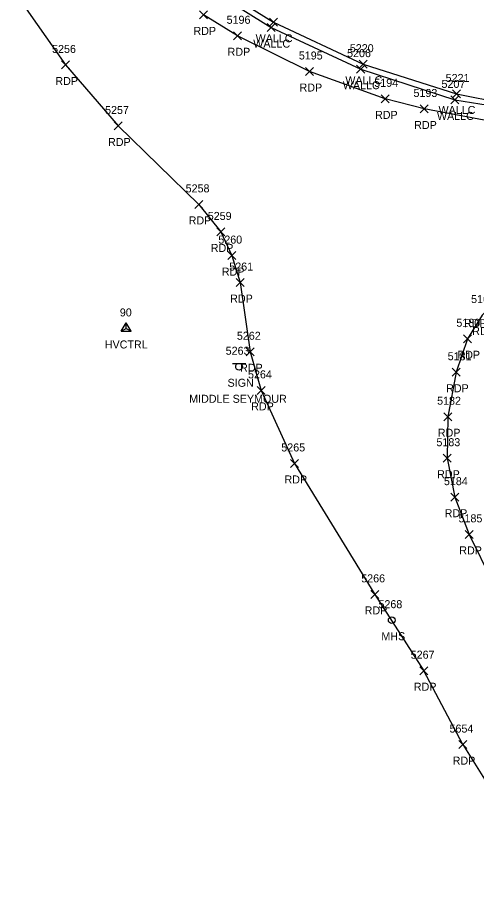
# Model space of a CAD drawing. Extents: x 1462668 to 1465147, y 550359 to 557351.
# Drawn here: x 1463962.6 to 1464077.3, y 553942.7 to 554159.3 of the extents above; entities that cross this region are included whole.
import ezdxf

# ---------------------------------------------------------------- set-up
doc = ezdxf.new("R2010")
doc.units = 0
for name, color, linetype in [('C_A', 7, 'Continuous'), ('C_I', 7, 'Continuous'), ('CPSM', 7, 'Continuous'), ('L_A', 7, 'Continuous'), ('L_I', 7, 'Continuous'), ('L_TIC', 7, 'Continuous'), ('LW', 7, 'Continuous'), ('P_A', 7, 'Continuous'), ('P_I', 7, 'Continuous'), ('P_TIC', 7, 'Continuous'), ('PET', 7, 'Continuous'), ('R_A', 7, 'Continuous'), ('S_A', 7, 'Continuous'), ('S_C', 7, 'Continuous'), ('S_I', 7, 'Continuous'), ('SSGN', 7, 'Continuous'), ('U_A', 7, 'Continuous'), ('U_I', 7, 'Continuous'), ('USMH', 7, 'Continuous')]:
    doc.layers.add(name, color=color, linetype=linetype)

msp = doc.modelspace()

# ---------------------------------------------------------------- linework, layer by layer
at = {"layer": 'CPSM'}
for p, q in [((1463988.48, 554080.92), (1463989.73, 554083.08)), ((1463990.98, 554080.92), (1463989.73, 554083.08)), ((1463989.73, 554081.64), (1463989.73, 554083.08)), ((1463988.48, 554080.92), (1463989.73, 554081.64)), ((1463988.48, 554080.92), (1463990.98, 554080.92)), ((1463989.73, 554081.64), (1463989.73, 554081.64)), ((1463989.73, 554081.64), (1463990.98, 554080.92))]:
    msp.add_line(p, q, dxfattribs=at)
at = {"layer": 'L_TIC'}
for points in [[(1464025.55, 554157.11), (1464027.55, 554159.11)], [(1464027.55, 554157.11), (1464025.55, 554159.11)], [(1464024.96, 554155.77), (1464026.96, 554157.77)], [(1464026.96, 554155.77), (1464024.96, 554157.77)], [(1464047.32, 554145.39), (1464049.32, 554147.39)], [(1464049.32, 554145.39), (1464047.32, 554147.39)], [(1464047.95, 554146.63), (1464049.95, 554148.63)], [(1464049.95, 554146.63), (1464047.95, 554148.63)], [(1464071.23, 554139.2), (1464073.23, 554141.2)], [(1464073.23, 554139.2), (1464071.23, 554141.2)], [(1464070.83, 554137.71), (1464072.83, 554139.71)], [(1464072.83, 554137.71), (1464070.83, 554139.71)]]:
    msp.add_lwpolyline(points, dxfattribs=at)
at = {"layer": 'LW'}
for points in [[(1463986.35, 554186.77), (1463985.38, 554185.7), (1464004.72, 554170.12), (1464025.96, 554156.77), (1464048.32, 554146.39), (1464071.83, 554138.71), (1464086.38, 554136.42), (1464096.78, 554136.72), (1464115.44, 554139.06), (1464130.13, 554141.01), (1464129.53, 554144.68), (1464128.4, 554144.68), (1464128.55, 554142.26), (1464115.21, 554140.59), (1464096.92, 554138.09), (1464083.95, 554137.91)], [(1463986.35, 554186.77), (1464005.5, 554171.26), (1464026.55, 554158.11), (1464048.95, 554147.63), (1464072.23, 554140.2), (1464083.95, 554137.91)]]:
    msp.add_lwpolyline(points, dxfattribs=at)
at = {"layer": 'P_TIC'}
for points in [[(1464008.09, 554158.95), (1464010.09, 554160.95)], [(1464010.09, 554158.95), (1464008.09, 554160.95)], [(1464016.6, 554153.73), (1464018.6, 554155.73)], [(1464018.6, 554153.73), (1464016.6, 554155.73)], [(1463973.59, 554146.44), (1463975.59, 554148.44)], [(1463975.59, 554146.44), (1463973.59, 554148.44)], [(1464034.57, 554144.81), (1464036.57, 554146.81)], [(1464036.57, 554144.81), (1464034.57, 554146.81)], [(1464053.42, 554137.98), (1464055.42, 554139.98)], [(1464055.42, 554137.98), (1464053.42, 554139.98)], [(1464063.21, 554135.45), (1464065.21, 554137.45)], [(1464065.21, 554135.45), (1464063.21, 554137.45)], [(1463986.76, 554131.2), (1463988.76, 554133.2)], [(1463988.76, 554131.2), (1463986.76, 554133.2)], [(1464006.88, 554111.62), (1464008.88, 554113.62)], [(1464008.88, 554111.62), (1464006.88, 554113.62)], [(1464012.4, 554104.74), (1464014.4, 554106.74)], [(1464014.4, 554104.74), (1464012.4, 554106.74)], [(1464015.17, 554098.83), (1464017.17, 554100.83)], [(1464017.17, 554098.83), (1464015.17, 554100.83)], [(1464017.25, 554092.09), (1464019.25, 554094.09)], [(1464019.25, 554092.09), (1464017.25, 554094.09)], [(1464074, 554078.06), (1464076, 554080.06)], [(1464076, 554078.06), (1464074, 554080.06)], [(1464019.72, 554074.81), (1464021.72, 554076.81)], [(1464021.72, 554074.81), (1464019.72, 554076.81)], [(1464071.17, 554069.7), (1464073.17, 554071.7)], [(1464073.17, 554069.7), (1464071.17, 554071.7)], [(1464022.49, 554065.17), (1464024.49, 554067.17)], [(1464024.49, 554065.17), (1464022.49, 554067.17)], [(1464069.1, 554058.59), (1464071.1, 554060.59)], [(1464071.1, 554058.59), (1464069.1, 554060.59)], [(1464068.93, 554048.23), (1464070.93, 554050.23)], [(1464070.93, 554048.23), (1464068.93, 554050.23)], [(1464030.81, 554046.92), (1464032.81, 554048.92)], [(1464032.81, 554046.92), (1464030.81, 554048.92)], [(1464070.81, 554038.5), (1464072.81, 554040.5)], [(1464072.81, 554038.5), (1464070.81, 554040.5)], [(1464074.45, 554029.21), (1464076.45, 554031.21)], [(1464076.45, 554029.21), (1464074.45, 554031.21)], [(1464050.82, 554014.22), (1464052.82, 554016.22)], [(1464052.82, 554014.22), (1464050.82, 554016.22)], [(1464063.11, 553995.16), (1464065.11, 553997.16)], [(1464065.11, 553995.16), (1464063.11, 553997.16)], [(1464072.81, 553976.7), (1464074.81, 553978.7)], [(1464074.81, 553976.7), (1464072.81, 553978.7)]]:
    msp.add_lwpolyline(points, dxfattribs=at)
at = {"layer": 'PET'}
for points in [[(1463962.59, 554164.65), (1463974.59, 554147.44), (1463987.76, 554132.2), (1464007.88, 554112.62), (1464013.4, 554105.74), (1464016.17, 554099.83), (1464018.25, 554093.09), (1464020.72, 554075.81), (1464023.49, 554066.17), (1464031.81, 554047.92), (1464051.82, 554015.22), (1464064.11, 553996.16)], [(1464292.18, 554160.93), (1464282.62, 554157.83), (1464262.24, 554153.78), (1464226.89, 554148.44), (1464194.29, 554143.74), (1464164.45, 554140.01), (1464134.08, 554136.26), (1464104.31, 554132.45), (1464094.12, 554132.3), (1464083.95, 554132.74), (1464064.21, 554136.45), (1464054.42, 554138.98), (1464035.57, 554145.81), (1464017.6, 554154.73), (1464009.09, 554159.95)], [(1464271.43, 554126.3), (1464242.99, 554122.04), (1464216.98, 554118.57), (1464173.15, 554112.87), (1464141.36, 554108.98), (1464113.56, 554105.05), (1464100.08, 554101.31), (1464092.34, 554097.29), (1464088.98, 554095.06), (1464085.8, 554092.06), (1464080.58, 554086.95), (1464078.69, 554084.98), (1464075, 554079.06), (1464072.17, 554070.7), (1464070.1, 554059.59), (1464069.93, 554049.23), (1464071.81, 554039.5), (1464075.45, 554030.21), (1464081.16, 554018.55), (1464087.15, 554008.17)], [(1464073.81, 553977.7), (1464064.11, 553996.16)], [(1464073.81, 553977.7), (1464095.08, 553943.78), (1464104.74, 553927.43), (1464123.47, 553898.39), (1464154.67, 553843.08), (1464157.11, 553838.3), (1464172.81, 553807.24), (1464190.16, 553769.74), (1464204.88, 553730.77), (1464208.27, 553717.31), (1464207.79, 553703.89), (1464202.17, 553692), (1464192.02, 553684.3), (1464178.63, 553680.26), (1464149, 553674.16)]]:
    msp.add_lwpolyline(points, dxfattribs=at)
at = {"layer": 'SSGN'}
for p, q in [((1464016.29, 554072.92), (1464019.63, 554072.92)), ((1464017.94, 554072.09), (1464017.94, 554072.09))]:
    msp.add_line(p, q, dxfattribs=at)
msp.add_circle((1464017.94, 554072.09), 0.833, dxfattribs=at)
at = {"layer": 'USMH'}
for p, q in [((1464056.07, 554008.77), (1464056.07, 554008.77)), ((1464056.9, 554008.77), (1464056.9, 554008.77))]:
    msp.add_line(p, q, dxfattribs=at)
msp.add_circle((1464056.07, 554008.77), 0.833, dxfattribs=at)

# ---------------------------------------------------------------- texts
at = {"layer": 'C_A'}
msp.add_text('HVCTRL', height=2, dxfattribs=at).set_placement((1463984.43, 554076.64))
at = {"layer": 'C_I'}
msp.add_text('90', height=2, dxfattribs=at).set_placement((1463988.18, 554084.64))
at = {"layer": 'L_A'}
for p in [(1464021.5, 554151.77), (1464022.09, 554153.11), (1464043.86, 554141.39), (1464044.49, 554142.63), (1464067.76, 554135.2), (1464067.37, 554133.71)]:
    msp.add_text('WALLC', height=2, dxfattribs=at).set_placement(p)
at = {"layer": 'L_I'}
for s, p in [('5220', (1464045.61, 554150.63)), ('5206', (1464044.93, 554149.39)), ('5221', (1464069.54, 554143.2)), ('5207', (1464068.5, 554141.71))]:
    msp.add_text(s, height=2, dxfattribs=at).set_placement(p)
at = {"layer": 'P_A'}
for p in [(1464006.57, 554154.95), (1464015.09, 554149.73), (1463972.08, 554142.44), (1464033.06, 554140.81), (1464051.91, 554133.98), (1464061.69, 554131.45), (1463985.24, 554127.2), (1464005.37, 554107.62), (1464010.89, 554100.74), (1464013.66, 554094.83), (1464015.74, 554088.09), (1464076.18, 554079.98), (1464072.49, 554074.06), (1464018.21, 554070.81), (1464069.66, 554065.7), (1464020.98, 554061.17), (1464067.59, 554054.59), (1464067.42, 554044.23), (1464029.3, 554042.92), (1464069.29, 554034.5), (1464072.94, 554025.21), (1464049.31, 554010.22), (1464061.6, 553991.16), (1464071.3, 553972.7)]:
    msp.add_text('RDP', height=2, dxfattribs=at).set_placement(p)
at = {"layer": 'P_I'}
for s, p in [('5196', (1464014.85, 554157.73)), ('5256', (1463971.27, 554150.44)), ('5195', (1464032.88, 554148.81)), ('5194', (1464051.73, 554141.98)), ('5193', (1464061.51, 554139.45)), ('5257', (1463984.5, 554135.2)), ('5258', (1464004.62, 554115.62)), ('5259', (1464010.14, 554108.74)), ('5260', (1464012.78, 554102.83)), ('5261', (1464015.51, 554096.09)), ('5166', (1464075.89, 554087.98)), ('5180', (1464072.22, 554082.06)), ('5262', (1464017.41, 554078.81)), ('5181', (1464070.05, 554073.7)), ('5264', (1464020.19, 554069.17)), ('5182', (1464067.41, 554062.59)), ('5183', (1464067.24, 554052.23)), ('5265', (1464028.5, 554050.92)), ('5184', (1464069.11, 554042.5)), ('5185', (1464072.76, 554033.21)), ('5266', (1464048.46, 554018.22)), ('5267', (1464060.81, 553999.16)), ('5654', (1464070.51, 553980.7))]:
    msp.add_text(s, height=2, dxfattribs=at).set_placement(p)
at = {"layer": 'R_A'}
msp.add_text('RDP1 SWC1', height=2, dxfattribs=at).set_placement((1464074.12, 554081.95))
at = {"layer": 'S_A'}
msp.add_text('SIGN', height=2, dxfattribs=at).set_placement((1464015.08, 554067.07))
at = {"layer": 'S_C'}
msp.add_text('MIDDLE SEYMOUR', height=2, dxfattribs=at).set_placement((1464005.5, 554063.07))
at = {"layer": 'S_I'}
msp.add_text('5263', height=2, dxfattribs=at).set_placement((1464014.61, 554075.07))
at = {"layer": 'U_A'}
msp.add_text('MHS', height=2, dxfattribs=at).set_placement((1464053.49, 554003.77))
at = {"layer": 'U_I'}
msp.add_text('5268', height=2, dxfattribs=at).set_placement((1464052.76, 554011.77))

doc.saveas('drawing.dxf')
